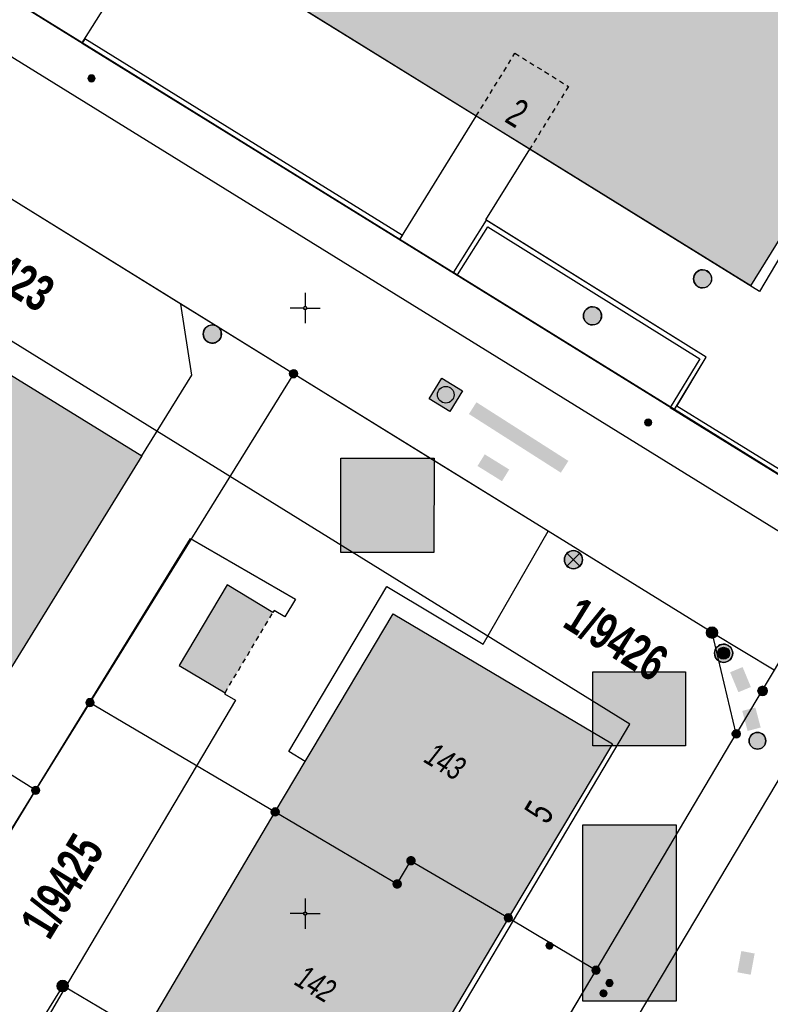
# Model space of a CAD drawing. Header units: metres. Extents: x 2695560 to 2696939, y 1260491 to 1262050.
# Tile 885 of 1005: x 2696339 to 2696370, y 1261646 to 1261687. Entities that reach past the tile are written whole.
import ezdxf

# ---------------------------------------------------------------- set-up
doc = ezdxf.new("R2010")
doc.units = ezdxf.units.M
doc.linetypes.add('AUSGEZOGEN', pattern=[0])
doc.linetypes.add('VERDECKT2_S2', pattern=[0.36, 0.2, -0.16])
for name, color, linetype in [('XR$1$AV_Flächen (EO)', 7, 'AUSGEZOGEN'), ('XR$1$AV_Gebäudeflächen (BB)', 7, 'AUSGEZOGEN'), ('XR$1$AV_Gebäudeflächen (EO)', 7, 'AUSGEZOGEN'), ('XR$1$AV_Grenzpunkte', 7, 'AUSGEZOGEN'), ('XR$1$AV_Grundstück-Nr.', 7, 'AUSGEZOGEN'), ('XR$1$AV_Haus-Nr.', 7, 'AUSGEZOGEN'), ('XR$1$AV_Koordinatennetzpunkte', 7, 'AUSGEZOGEN'), ('XR$1$AV_Linien (BB)', 7, 'AUSGEZOGEN'), ('XR$1$AV_Linien (EO)', 7, 'AUSGEZOGEN'), ('XR$1$AV_Versicherung-Nr.', 7, 'AUSGEZOGEN'), ('XR$1$AW_LK_Schachtdeckel', 24, 'AUSGEZOGEN'), ('XR$1$EW_LK_Bauwerk', 1, 'AUSGEZOGEN'), ('XR$1$EW_LK_Knoten', 1, 'AUSGEZOGEN'), ('XR$1$Liegenschaftsgrenzen', 7, 'AUSGEZOGEN'), ('XR$1$PFAV', 255, 'AUSGEZOGEN'), ('XR$1$PFAW', 255, 'AUSGEZOGEN'), ('XR$1$PFEW', 255, 'AUSGEZOGEN'), ('XR$1$PFWA', 255, 'AUSGEZOGEN'), ('XR$1$RAEW', 8, 'AUSGEZOGEN'), ('XR$1$RP_Abstandslinie', 7, 'AUSGEZOGEN'), ('XR$1$WA_LK_Hydrant', 171, 'AUSGEZOGEN')]:
    doc.layers.add(name, color=color, linetype=linetype)
doc.styles.add('ARIAL', font='arial.ttf')

# ---------------------------------------------------------------- blocks, each defined once
blk = doc.blocks.new('COMPLEXOBJECT_783')
at = {"layer": 'XR$1$AV_Linien (BB)', "color": 7, "linetype": 'AUSGEZOGEN', "transparency": 33554687}
blk.add_lwpolyline([(6370.129, 11656.497), (6351.262, 11624.818), (6347.653, 11618.8)], dxfattribs=at)
blk.add_arc((6338.397, 11624.073), 10.652, 302, 330.3313, dxfattribs=at)
blk = doc.blocks.new('BAV15')
at = {"layer": 'XR$1$PFAV', "transparency": 33554687}
blk.add_hatch(color=7, dxfattribs=at).paths.add_polyline_path([(0.5, 0), (0.49, 0.101), (0.459, 0.197), (0.41, 0.286), (0.344, 0.362), (0.264, 0.424), (0.174, 0.469), (0.076, 0.494), (-0.025, 0.499), (-0.125, 0.484), (-0.22, 0.449), (-0.306, 0.395), (-0.379, 0.326), (-0.437, 0.243), (-0.477, 0.15), (-0.497, 0.051), (-0.497, -0.051), (-0.477, -0.15), (-0.437, -0.243), (-0.379, -0.326), (-0.306, -0.395), (-0.22, -0.449), (-0.125, -0.484), (-0.025, -0.499), (0.076, -0.494), (0.174, -0.469), (0.264, -0.424), (0.344, -0.362), (0.41, -0.286), (0.459, -0.197), (0.49, -0.101)])
at = {"color": 7, "transparency": 33554687}
for start, end in [(90, 270), (270, 90)]:
    blk.add_arc((0, 0), 0.5, start, end, dxfattribs=at)
at = {"layer": 'XR$1$PFAV', "transparency": 33554687}
blk.add_circle((0, 0), 0.5, dxfattribs=at)
blk = doc.blocks.new('BWAV20')
at = {"true_color": 0x000000, "transparency": 33554687}
blk.add_hatch(color=18, dxfattribs=at).paths.add_polyline_path([(0.17, 0), (0.16, 0.03), (0.15, 0.07), (0.14, 0.1), (0.11, 0.12), (0.09, 0.14), (0.06, 0.16), (0.03, 0.16), (-0.01, 0.17), (-0.04, 0.16), (-0.07, 0.15), (-0.1, 0.13), (-0.13, 0.11), (-0.15, 0.08), (-0.16, 0.05), (-0.17, 0.02), (-0.17, -0.02), (-0.16, -0.05), (-0.15, -0.08), (-0.13, -0.11), (-0.1, -0.13), (-0.07, -0.15), (-0.04, -0.16), (-0.01, -0.17), (0.03, -0.16), (0.06, -0.16), (0.09, -0.14), (0.11, -0.12), (0.14, -0.1), (0.15, -0.07), (0.16, -0.03)])
at = {"layer": 'XR$1$PFAV', "transparency": 33554687}
blk.add_hatch(color=7, dxfattribs=at).paths.add_polyline_path([(0.5, 0), (0.49, 0.1), (0.46, 0.2), (0.41, 0.29), (0.34, 0.36), (0.26, 0.42), (0.17, 0.47), (0.08, 0.49), (-0.03, 0.5), (-0.13, 0.48), (-0.22, 0.45), (-0.31, 0.4), (-0.38, 0.33), (-0.44, 0.24), (-0.48, 0.15), (-0.5, 0.05), (-0.5, -0.05), (-0.48, -0.15), (-0.44, -0.24), (-0.38, -0.33), (-0.31, -0.4), (-0.22, -0.45), (-0.13, -0.48), (-0.03, -0.5), (0.08, -0.49), (0.17, -0.47), (0.26, -0.42), (0.34, -0.36), (0.41, -0.29), (0.46, -0.2), (0.49, -0.1)])
blk = doc.blocks.new('BAV2041')
at = {"color": 7, "transparency": 33554687}
for p, q in [((0, 0.5), (0, 0.05)), ((-0.05, 0), (-0.5, 0)), ((0.05, 0), (0.5, 0)), ((0, -0.05), (0, -0.5))]:
    blk.add_line(p, q, dxfattribs=at)
blk.add_circle((0, 0), 0.05, dxfattribs=at)
for start, end in [(90, 270), (270, 90)]:
    blk.add_arc((0, 0), 0.05, start, end, dxfattribs=at)
blk = doc.blocks.new('BAW2087')
at = {"lineweight": 25, "true_color": 0x000000, "transparency": 33554687}
h = blk.add_hatch(color=18, dxfattribs=at)
h.paths.add_polyline_path([(-0.5, 0.5), (-0.5, -0.5), (0.5, -0.5), (0.5, 0.5)])
h.paths.add_polyline_path([(0.337, -0.069), (0.316, -0.136), (0.282, -0.196), (0.237, -0.249), (0.182, -0.292), (0.119, -0.322), (0.052, -0.34), (-0.017, -0.343), (-0.086, -0.333), (-0.151, -0.309), (-0.21, -0.272), (-0.261, -0.224), (-0.301, -0.167), (-0.328, -0.103), (-0.342, -0.035), (-0.342, 0.035), (-0.328, 0.103), (-0.301, 0.167), (-0.261, 0.224), (-0.21, 0.272), (-0.151, 0.309), (-0.086, 0.333), (-0.017, 0.343), (0.052, 0.34), (0.119, 0.322), (0.182, 0.292), (0.237, 0.249), (0.282, 0.196), (0.316, 0.136), (0.337, 0.069), (0.344, 0)], flags=16)
at = {"layer": 'XR$1$PFAW', "lineweight": 25, "transparency": 33554687}
blk.add_hatch(color=7, dxfattribs=at).paths.add_polyline_path([(0.344, 0), (0.337, 0.069), (0.316, 0.136), (0.282, 0.196), (0.237, 0.249), (0.182, 0.292), (0.119, 0.322), (0.052, 0.34), (-0.017, 0.343), (-0.086, 0.333), (-0.151, 0.309), (-0.21, 0.272), (-0.261, 0.224), (-0.301, 0.167), (-0.328, 0.103), (-0.342, 0.035), (-0.342, -0.035), (-0.328, -0.103), (-0.301, -0.167), (-0.261, -0.224), (-0.21, -0.272), (-0.151, -0.309), (-0.086, -0.333), (-0.017, -0.343), (0.052, -0.34), (0.119, -0.322), (0.182, -0.292), (0.237, -0.249), (0.282, -0.196), (0.316, -0.136), (0.337, -0.069)])
at = {"lineweight": 25, "transparency": 33554687}
for p, q in [((-0.5, 0.5, 0.993), (0.5, 0.5, 0.993)), ((-0.5, -0.5, 0.993), (-0.5, 0.5, 0.993)), ((0.5, 0.5, 0.993), (0.5, -0.5, 0.993)), ((0.5, -0.5, 0.993), (-0.5, -0.5, 0.993))]:
    blk.add_line(p, q, dxfattribs=at)
blk.add_circle((0, 0), 0.344, dxfattribs=at)
at = {"layer": 'XR$1$PFAW', "lineweight": 25, "transparency": 33554687}
blk.add_line((-0.5, 0.5), (0.5, 0.5), dxfattribs=at)
at = {"layer": 'XR$1$PFAW', "color": 31, "lineweight": 25, "transparency": 33554687}
for p, q in [((-0.5, -0.5), (-0.5, 0.5)), ((0.5, 0.5), (0.5, -0.5)), ((0.5, -0.5), (-0.5, -0.5))]:
    blk.add_line(p, q, dxfattribs=at)
at = {"layer": 'XR$1$PFAW', "lineweight": 25, "transparency": 33554687}
blk.add_circle((0, 0), 0.344, dxfattribs=at)
blk = doc.blocks.new('BAW2082')
at = {"layer": 'XR$1$PFAW', "transparency": 33554687}
blk.add_hatch(color=7, dxfattribs=at).paths.add_polyline_path([(0.509, -0.003), (0.499, 0.098), (0.469, 0.194), (0.42, 0.283), (0.354, 0.359), (0.274, 0.421), (0.183, 0.466), (0.085, 0.491), (-0.016, 0.496), (-0.116, 0.481), (-0.211, 0.446), (-0.297, 0.392), (-0.37, 0.323), (-0.428, 0.24), (-0.468, 0.147), (-0.488, 0.047), (-0.488, -0.054), (-0.468, -0.153), (-0.428, -0.246), (-0.37, -0.329), (-0.297, -0.398), (-0.211, -0.452), (-0.116, -0.487), (-0.016, -0.502), (0.085, -0.497), (0.183, -0.472), (0.274, -0.427), (0.354, -0.366), (0.42, -0.289), (0.469, -0.2), (0.499, -0.104)])
at = {"transparency": 33554687}
for start, end in [(91.1948, 268.8052), (268.8052, 91.1948)]:
    blk.add_arc((0.01, 0), 0.5, start, end, dxfattribs=at)
at = {"layer": 'XR$1$PFAW', "transparency": 33554687}
blk.add_circle((0.009, -0.003), 0.5, dxfattribs=at)
blk = doc.blocks.new('BAW2081')
at = {"layer": 'XR$1$PFAW', "transparency": 33554687}
blk.add_hatch(color=7, dxfattribs=at).paths.add_polyline_path([(0.5, 0), (0.49, 0.1), (0.46, 0.2), (0.41, 0.29), (0.34, 0.36), (0.26, 0.42), (0.17, 0.47), (0.08, 0.49), (-0.03, 0.5), (-0.13, 0.48), (-0.22, 0.45), (-0.31, 0.4), (-0.38, 0.33), (-0.44, 0.24), (-0.48, 0.15), (-0.5, 0.05), (-0.5, -0.05), (-0.48, -0.15), (-0.44, -0.24), (-0.38, -0.33), (-0.31, -0.4), (-0.22, -0.45), (-0.13, -0.48), (-0.03, -0.5), (0.08, -0.49), (0.17, -0.47), (0.26, -0.42), (0.34, -0.36), (0.41, -0.29), (0.46, -0.2), (0.49, -0.1)])
at = {"transparency": 33554687}
blk.add_line((-0.43, -0.25), (0, 0), dxfattribs=at)
blk.add_lwpolyline([(0, 0.5), (0, 0), (0.43, -0.25)], dxfattribs=at)
for start, end in [(90, 180), (180, 270), (0, 90), (270, 0)]:
    blk.add_arc((0, 0), 0.5, start, end, dxfattribs=at)
at = {"layer": 'XR$1$PFAW', "transparency": 33554687}
blk.add_circle((0, 0), 0.5, dxfattribs=at)
blk = doc.blocks.new('BWA2009')
at = {"true_color": 0x000000, "transparency": 33554687}
blk.add_hatch(color=18, dxfattribs=at).paths.add_polyline_path([(0.333, 0), (0.327, 0.067), (0.306, 0.131), (0.274, 0.19), (0.23, 0.242), (0.176, 0.283), (0.116, 0.313), (0.05, 0.329), (-0.017, 0.333), (-0.084, 0.323), (-0.147, 0.299), (-0.204, 0.264), (-0.253, 0.217), (-0.291, 0.162), (-0.318, 0.1), (-0.332, 0.034), (-0.332, -0.034), (-0.318, -0.1), (-0.291, -0.162), (-0.253, -0.217), (-0.204, -0.264), (-0.147, -0.299), (-0.084, -0.323), (-0.017, -0.333), (0.05, -0.329), (0.116, -0.313), (0.176, -0.283), (0.23, -0.242), (0.274, -0.19), (0.306, -0.131), (0.327, -0.067)])
at = {"layer": 'XR$1$PFWA', "transparency": 33554687}
blk.add_hatch(color=7, dxfattribs=at).paths.add_polyline_path([(0.5, 0), (0.49, 0.101), (0.459, 0.197), (0.41, 0.286), (0.344, 0.362), (0.264, 0.424), (0.174, 0.469), (0.076, 0.494), (-0.025, 0.499), (-0.125, 0.484), (-0.22, 0.449), (-0.306, 0.395), (-0.379, 0.326), (-0.437, 0.243), (-0.477, 0.15), (-0.497, 0.051), (-0.497, -0.051), (-0.477, -0.15), (-0.437, -0.243), (-0.379, -0.326), (-0.306, -0.395), (-0.22, -0.449), (-0.125, -0.484), (-0.025, -0.499), (0.076, -0.494), (0.174, -0.469), (0.264, -0.424), (0.344, -0.362), (0.41, -0.286), (0.459, -0.197), (0.49, -0.101)])
at = {"transparency": 33554687}
blk.add_circle((0, 0), 0.333, dxfattribs=at)
for start, end in [(90, 180), (180, 270), (0, 90), (270, 0)]:
    blk.add_arc((0, 0), 0.5, start, end, dxfattribs=at)
at = {"layer": 'XR$1$PFWA', "transparency": 33554687}
blk.add_circle((0, 0), 0.5, dxfattribs=at)
blk = doc.blocks.new('BEWLP2574')
at = {"layer": 'XR$1$PFEW', "transparency": 33554687}
blk.add_hatch(color=7, dxfattribs=at).paths.add_polyline_path([(-0.5, 0), (-0.497, -0.051), (-0.489, -0.101), (-0.477, -0.15), (-0.459, -0.198), (-0.437, -0.243), (-0.41, -0.286), (-0.379, -0.326), (-0.344, -0.363), (-0.306, -0.396), (-0.264, -0.425), (-0.22, -0.449), (-0.173, -0.469), (-0.125, -0.485), (-0.075, -0.495), (-0.025, -0.5), (0.026, -0.5), (0.076, -0.495), (0.126, -0.485), (0.174, -0.469), (0.221, -0.449), (0.265, -0.425), (0.306, -0.396), (0.345, -0.363), (0.38, -0.326), (0.411, -0.286), (0.437, -0.243), (0.46, -0.198), (0.477, -0.15), (0.49, -0.101), (0.498, -0.051), (0.5, 0), (0.498, 0.05), (0.49, 0.1), (0.477, 0.149), (0.46, 0.197), (0.437, 0.242), (0.411, 0.285), (0.38, 0.325), (0.345, 0.362), (0.306, 0.395), (0.265, 0.424), (0.221, 0.448), (0.174, 0.468), (0.126, 0.484), (0.076, 0.494), (0.026, 0.499), (-0.025, 0.499), (-0.075, 0.494), (-0.125, 0.484), (-0.173, 0.468), (-0.22, 0.448), (-0.264, 0.424), (-0.306, 0.395), (-0.344, 0.362), (-0.379, 0.325), (-0.41, 0.285), (-0.437, 0.242), (-0.459, 0.197), (-0.477, 0.149), (-0.489, 0.1), (-0.497, 0.05)])
at = {"color": 1, "transparency": 33554687}
for start, end in [(90, 180), (0, 90), (180, 270), (270, 0)]:
    blk.add_arc((0, 0), 0.5, start, end, dxfattribs=at)
at = {"layer": 'XR$1$PFEW', "transparency": 33554687}
blk.add_circle((0, 0), 0.5, dxfattribs=at)
blk = doc.blocks.new('BEWLP2549_S')
at = {"layer": 'XR$1$PFEW', "transparency": 33554687}
blk.add_hatch(color=7, dxfattribs=at).paths.add_polyline_path([(0.5, 0), (0.49, 0.101), (0.459, 0.197), (0.41, 0.286), (0.344, 0.362), (0.264, 0.424), (0.174, 0.469), (0.076, 0.494), (-0.025, 0.499), (-0.125, 0.484), (-0.22, 0.449), (-0.306, 0.395), (-0.379, 0.326), (-0.437, 0.243), (-0.477, 0.15), (-0.497, 0.051), (-0.497, -0.051), (-0.477, -0.15), (-0.437, -0.243), (-0.379, -0.326), (-0.306, -0.395), (-0.22, -0.449), (-0.125, -0.484), (-0.025, -0.499), (0.076, -0.494), (0.174, -0.469), (0.264, -0.424), (0.344, -0.362), (0.41, -0.286), (0.459, -0.197), (0.49, -0.101)])
at = {"color": 1, "transparency": 33554687}
for p, q in [((0.354, -0.354), (-0.354, 0.354)), ((-0.354, -0.354), (0.354, 0.354))]:
    blk.add_line(p, q, dxfattribs=at)
for start, end in [(91.3809, 268.6191), (268.6191, 91.3809)]:
    blk.add_arc((0, 0), 0.5, start, end, dxfattribs=at)
at = {"layer": 'XR$1$PFEW', "transparency": 33554687}
blk.add_circle((0, 0), 0.5, dxfattribs=at)
blk = doc.blocks.new('BEW957')
at = {"layer": 'XR$1$RAEW', "transparency": 33554687}
blk.add_hatch(color=1, dxfattribs=at).paths.add_polyline_path([(-0.5, 0), (-0.5, -0.05), (-0.49, -0.1), (-0.48, -0.15), (-0.46, -0.2), (-0.44, -0.24), (-0.41, -0.29), (-0.38, -0.33), (-0.34, -0.36), (-0.31, -0.4), (-0.26, -0.42), (-0.22, -0.45), (-0.17, -0.47), (-0.13, -0.48), (-0.08, -0.49), (-0.03, -0.5), (0.03, -0.5), (0.08, -0.49), (0.13, -0.48), (0.17, -0.47), (0.22, -0.45), (0.26, -0.42), (0.31, -0.4), (0.34, -0.36), (0.38, -0.33), (0.41, -0.29), (0.44, -0.24), (0.46, -0.2), (0.48, -0.15), (0.49, -0.1), (0.5, -0.05), (0.5, 0), (0.5, 0.05), (0.49, 0.1), (0.48, 0.15), (0.46, 0.2), (0.44, 0.24), (0.41, 0.29), (0.38, 0.33), (0.34, 0.36), (0.31, 0.4), (0.26, 0.42), (0.22, 0.45), (0.17, 0.47), (0.13, 0.48), (0.08, 0.49), (0.03, 0.5), (-0.03, 0.5), (-0.08, 0.49), (-0.13, 0.48), (-0.17, 0.47), (-0.22, 0.45), (-0.26, 0.42), (-0.31, 0.4), (-0.34, 0.36), (-0.38, 0.33), (-0.41, 0.29), (-0.44, 0.24), (-0.46, 0.2), (-0.48, 0.15), (-0.49, 0.1), (-0.5, 0.05)])
at = {"color": 1, "transparency": 33554687}
for start, end in [(90, 180), (180, 270), (0, 90), (270, 0)]:
    blk.add_arc((0, 0), 0.5, start, end, dxfattribs=at)
at = {"layer": 'XR$1$RAEW', "color": 1, "transparency": 33554687}
blk.add_circle((0, 0), 0.5, dxfattribs=at)

msp = doc.modelspace()

# ---------------------------------------------------------------- hatches: boundary and pattern name
at = {"transparency": 33554687}
for points in [[(2696358.042, 1261670.919), (2696357.732, 1261670.433), (2696361.528, 1261668.011), (2696361.838, 1261668.497)], [(2696358.385, 1261668.769), (2696358.086, 1261668.288), (2696359.097, 1261667.661), (2696359.396, 1261668.142)], [(2696352.449, 1261668.615), (2696352.448, 1261664.713), (2696356.289, 1261664.712), (2696356.29, 1261668.614)], [(2696362.845, 1261659.795), (2696362.845, 1261656.74), (2696366.681, 1261656.74), (2696366.681, 1261659.795)], [(2696369.033, 1261659.986), (2696368.516, 1261659.772), (2696368.858, 1261658.948), (2696369.375, 1261659.162)], [(2696369.56, 1261658.319), (2696369.019, 1261658.176), (2696369.239, 1261657.347), (2696369.779, 1261657.491)], [(2696362.441, 1261653.478), (2696362.441, 1261646.192), (2696366.285, 1261646.192), (2696366.285, 1261653.478)], [(2696368.817, 1261647.385), (2696369.367, 1261647.283), (2696369.53, 1261648.16), (2696368.98, 1261648.263)]]:
    msp.add_hatch(color=7, dxfattribs=at).paths.add_polyline_path(points)
at = {"layer": 'XR$1$AV_Gebäudeflächen (BB)', "true_color": 0xd2d2d2, "transparency": 33554687}
for points in [[(2696335.835, 1261696.468), (2696342.711, 1261692.214), (2696344.943, 1261690.833), (2696358.032, 1261682.735), (2696360.242, 1261681.368), (2696369.367, 1261675.722), (2696380.794, 1261694.162), (2696368.881, 1261701.527), (2696365.139, 1261695.489), (2696343.531, 1261708.883)], [(2696344.227, 1261668.706), (2696327.672, 1261678.912), (2696324.543, 1261673.816), (2696322.173, 1261669.957), (2696338.712, 1261659.761)], [(2696349.73, 1261654.005), (2696354.77, 1261651.03), (2696355.34, 1261651.99), (2696359.36, 1261649.63), (2696363.665, 1261656.811), (2696354.603, 1261662.18), (2696351.258, 1261656.569), (2696350.975, 1261656.093)], [(2696344.307, 1261644.837), (2696353.52, 1261639.38), (2696353.622, 1261639.552), (2696353.454, 1261639.651), (2696359.36, 1261649.63), (2696355.34, 1261651.99), (2696354.77, 1261651.03), (2696349.73, 1261654.005)]]:
    msp.add_hatch(color=254, dxfattribs=at).paths.add_polyline_path(points)
at = {"layer": 'XR$1$AV_Gebäudeflächen (EO)', "true_color": 0xebebeb, "transparency": 33554687}
msp.add_hatch(color=7, dxfattribs=at).paths.add_polyline_path([(2696347.661, 1261658.923), (2696349.641, 1261662.243), (2696347.748, 1261663.383), (2696345.766, 1261660.056)])

# ---------------------------------------------------------------- linework, layer by layer
at = {"color": 24, "lineweight": -3, "transparency": 33554687}
for points in [[(2696352.449, 1261668.615), (2696356.29, 1261668.614), (2696356.289, 1261664.712), (2696352.448, 1261664.713), (2696352.449, 1261668.615)], [(2696362.845, 1261659.795), (2696366.681, 1261659.795), (2696366.681, 1261656.74), (2696362.845, 1261656.74), (2696362.845, 1261659.795)], [(2696362.441, 1261653.478), (2696366.285, 1261653.478), (2696366.285, 1261646.192), (2696362.441, 1261646.192), (2696362.441, 1261653.478)]]:
    msp.add_lwpolyline(points, close=True, dxfattribs=at)
at = {"layer": 'XR$1$AV_Flächen (EO)', "color": 7, "linetype": 'VERDECKT2_S2', "transparency": 33554687}
msp.add_line((2696347.661, 1261658.923), (2696349.641, 1261662.243), dxfattribs=at)
at = {"layer": 'XR$1$AV_Flächen (EO)', "color": 7, "linetype": 'AUSGEZOGEN', "transparency": 33554687}
for points in [[(2696341.765, 1261685.751), (2696354.879, 1261677.64), (2696354.984, 1261677.81), (2696341.87, 1261685.921), (2696341.765, 1261685.751)], [(2696357.259, 1261676.181), (2696358.508, 1261678.167), (2696367.261, 1261672.714), (2696366.043, 1261670.698), (2696372.168, 1261666.915), (2696374.88, 1261667.53), (2696374.836, 1261667.725), (2696372.204, 1261667.128), (2696366.317, 1261670.764), (2696367.534, 1261672.779), (2696358.445, 1261678.442), (2696357.09, 1261676.287), (2696357.259, 1261676.181)]]:
    msp.add_lwpolyline(points, close=True, dxfattribs=at)
msp.add_lwpolyline([(2696349.641, 1261662.243), (2696347.748, 1261663.383), (2696345.766, 1261660.056), (2696347.661, 1261658.923)], dxfattribs=at)
at = {"layer": 'XR$1$AV_Linien (BB)', "color": 7, "linetype": 'AUSGEZOGEN', "transparency": 33554687}
for p, q in [((2696341.769, 1261685.757), (2696344.943, 1261690.833)), ((2696358.032, 1261682.735), (2696344.943, 1261690.833)), ((2696341.769, 1261685.757), (2696339.556, 1261687.126)), ((2696354.879, 1261677.641), (2696341.769, 1261685.757)), ((2696345.843, 1261674.971), (2696332.996, 1261682.918)), ((2696354.879, 1261677.641), (2696358.032, 1261682.735)), ((2696360.242, 1261681.368), (2696358.032, 1261682.735)), ((2696358.427, 1261678.453), (2696360.242, 1261681.368)), ((2696369.367, 1261675.722), (2696360.242, 1261681.368)), ((2696327.672, 1261678.912), (2696344.227, 1261668.706)), ((2696366.227, 1261670.616), (2696354.879, 1261677.641)), ((2696367.77, 1261661.41), (2696361.004, 1261665.595)), ((2696367.77, 1261661.41), (2696370.337, 1261659.871)), ((2696349.73, 1261654.005), (2696350.975, 1261656.093)), ((2696344.307, 1261644.837), (2696349.73, 1261654.005))]:
    msp.add_line(p, q, dxfattribs=at)
for points in [[(2696195.096, 1261774.195), (2696199.968, 1261771.178), (2696226.661, 1261754.606), (2696261.486, 1261733.054), (2696307.98, 1261704.29), (2696332.744, 1261688.971), (2696353.868, 1261675.887), (2696372.873, 1261664.148)], [(2696369.367, 1261675.722), (2696380.794, 1261694.162), (2696368.881, 1261701.527)], [(2696366.227, 1261670.616), (2696367.534, 1261672.779), (2696358.427, 1261678.453)], [(2696344.227, 1261668.706), (2696346.289, 1261672.036), (2696345.843, 1261674.971)], [(2696361.004, 1261665.595), (2696355.945, 1261668.723), (2696350.49, 1261672.097), (2696345.843, 1261674.971)], [(2696322.173, 1261669.957), (2696320.99, 1261670.686), (2696317.607, 1261665.106), (2696318.762, 1261664.423), (2696315.971, 1261659.916), (2696335.516, 1261647.899), (2696346.232, 1261665.293), (2696350.571, 1261662.79), (2696350.137, 1261662.056), (2696349.692, 1261662.327), (2696349.641, 1261662.243), (2696347.748, 1261663.383), (2696345.766, 1261660.056), (2696347.661, 1261658.923), (2696347.636, 1261658.883), (2696348.087, 1261658.616), (2696340.981, 1261646.622), (2696326.469, 1261621.757)], [(2696374.88, 1261667.53), (2696372.172, 1261666.936), (2696366.227, 1261670.616)], [(2696344.227, 1261668.706), (2696338.712, 1261659.761), (2696322.173, 1261669.957)], [(2696350.975, 1261656.093), (2696350.302, 1261656.494), (2696354.341, 1261663.31), (2696358.319, 1261660.929), (2696361.004, 1261665.595)], [(2696350.975, 1261656.093), (2696351.258, 1261656.569), (2696354.603, 1261662.18), (2696363.665, 1261656.811), (2696359.36, 1261649.63)], [(2696356.97, 1261637.32), (2696362.98, 1261647.47), (2696368.77, 1261657.23), (2696367.77, 1261661.41)], [(2696349.73, 1261654.005), (2696354.77, 1261651.03), (2696355.34, 1261651.99), (2696359.36, 1261649.63)], [(2696359.36, 1261649.63), (2696353.454, 1261639.651), (2696353.622, 1261639.552), (2696353.52, 1261639.38)]]:
    msp.add_lwpolyline(points, dxfattribs=at)
at = {"layer": 'XR$1$AV_Linien (EO)', "color": 7, "linetype": 'VERDECKT2_S2', "transparency": 33554687}
msp.add_lwpolyline([(2696358.036, 1261682.741), (2696359.633, 1261685.325), (2696361.843, 1261683.959), (2696360.246, 1261681.375)], dxfattribs=at)
at = {"layer": 'XR$1$Liegenschaftsgrenzen', "color": 7, "linetype": 'AUSGEZOGEN', "transparency": 33554687}
for p, q in [((2696350.49, 1261672.097), (2696329.79, 1261684.901)), ((2696350.49, 1261672.097), (2696342.084, 1261658.518)), ((2696339.842, 1261654.897), (2696319.147, 1261667.71)), ((2696374.88, 1261667.53), (2696368.77, 1261657.23)), ((2696342.084, 1261658.518), (2696339.842, 1261654.897)), ((2696362.98, 1261647.47), (2696368.77, 1261657.23)), ((2696339.842, 1261654.897), (2696334.502, 1261646.271)), ((2696356.97, 1261637.32), (2696362.98, 1261647.47))]:
    msp.add_line(p, q, dxfattribs=at)
for points in [[(2696296.142, 1261714.001), (2696372.172, 1261666.936), (2696374.88, 1261667.53)], [(2696368.77, 1261657.23), (2696367.77, 1261661.41), (2696350.49, 1261672.097)], [(2696342.084, 1261658.518), (2696349.73, 1261654.005), (2696354.77, 1261651.03), (2696355.34, 1261651.99), (2696359.36, 1261649.63), (2696362.98, 1261647.47)], [(2696356.97, 1261637.32), (2696353.52, 1261639.38), (2696344.307, 1261644.837), (2696340.96, 1261646.82), (2696338.88, 1261643.48)]]:
    msp.add_lwpolyline(points, dxfattribs=at)
at = {"layer": 'XR$1$RP_Abstandslinie', "color": 7, "linetype": 'AUSGEZOGEN', "transparency": 33554687}
msp.add_line((2696341.633, 1261619.268), (2696364.372, 1261657.635), dxfattribs=at)
for points in [[(2696425.638, 1261912.463), (2696454.49, 1261848.69), (2696449.02, 1261846.21), (2696458.5, 1261825.26), (2696369.73, 1261675.49)], [(2696369.73, 1261675.49), (2696337.2, 1261695.63), (2696299.79, 1261718.79), (2696259.83, 1261743.53), (2696224.97, 1261765.11), (2696170.17, 1261799.04)], [(2696364.372, 1261657.635), (2696327.73, 1261680.32), (2696290.32, 1261703.48), (2696250.35, 1261728.22), (2696215.49, 1261749.81), (2696177.04, 1261773.61), (2696174.1, 1261723.99), (2696219.716, 1261694.975)]]:
    msp.add_lwpolyline(points, dxfattribs=at)

# ---------------------------------------------------------------- block references
at = {"layer": 'XR$1$AV_Grenzpunkte', "color": 7, "linetype": 'AUSGEZOGEN', "lineweight": -3, "transparency": 33554687}
for name, p, xscale, yscale in [('BAV15', (2696350.49, 1261672.097), 0.3249999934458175, 0.3249999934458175), ('BAV15', (2696367.77, 1261661.41), 0.4549999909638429, 0.4549999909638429), ('BAV15', (2696342.084, 1261658.518), 0.3249999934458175, 0.3249999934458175), ('BAV15', (2696368.77, 1261657.23), 0.3249999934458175, 0.3249999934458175), ('BAV15', (2696339.842, 1261654.897), 0.3249999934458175, 0.3249999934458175), ('BAV15', (2696349.73, 1261654.005), 0.3249999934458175, 0.3249999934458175), ('BWAV20', (2696355.34, 1261651.99), 0.3899999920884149, 0.3899999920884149), ('BWAV20', (2696354.77, 1261651.03), 0.3899999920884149, 0.3899999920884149), ('BAV15', (2696359.36, 1261649.63), 0.3249999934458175, 0.3249999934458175), ('BAV15', (2696362.98, 1261647.47), 0.3249999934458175, 0.3249999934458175), ('BAV15', (2696340.96, 1261646.82), 0.4549999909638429, 0.4549999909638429)]:
    msp.add_blockref(name, p, dxfattribs=dict(at, xscale=xscale, yscale=yscale))
at = {"layer": 'XR$1$AV_Koordinatennetzpunkte', "color": 7, "linetype": 'AUSGEZOGEN', "lineweight": -3, "transparency": 33554687, "xscale": 1.25, "yscale": 1.25}
for p in [(2696350.97, 1261674.81), (2696350.97, 1261649.81)]:
    msp.add_blockref('BAV2041', p, dxfattribs=at)
at = {"layer": 'XR$1$AV_Linien (BB)', "color": 7, "linetype": 'AUSGEZOGEN', "lineweight": -3, "transparency": 33554687}
msp.add_blockref('COMPLEXOBJECT_783', (2690000.97, 1249999.81), dxfattribs=at)
at = {"layer": 'XR$1$AW_LK_Schachtdeckel', "color": 24, "linetype": 'AUSGEZOGEN', "lineweight": -3, "transparency": 33554687}
for name, p, xscale, yscale in [('BAW2082', (2696367.373, 1261676.015), 0.7499999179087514, 0.7499999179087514), ('BAW2082', (2696362.829, 1261674.487), 0.7499999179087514, 0.7499999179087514), ('BAW2081', (2696369.855, 1261659.004), 0.3749999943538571, 0.3749999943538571)]:
    msp.add_blockref(name, p, dxfattribs=dict(at, xscale=xscale, yscale=yscale))
at = {"layer": 'XR$1$AW_LK_Schachtdeckel', "color": 24, "linetype": 'AUSGEZOGEN', "lineweight": -3, "transparency": 33554687, "xscale": 0.7499999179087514, "yscale": 0.7499999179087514, "rotation": 130.257186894}
msp.add_blockref('BAW2082', (2696347.14, 1261673.73), dxfattribs=at)
at = {"layer": 'XR$1$AW_LK_Schachtdeckel', "color": 24, "linetype": 'AUSGEZOGEN', "lineweight": -3, "transparency": 33554687, "rotation": 148.251037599}
msp.add_blockref('BAW2087', (2696356.776, 1261671.229), dxfattribs=at)
at = {"layer": 'XR$1$EW_LK_Bauwerk', "color": 1, "linetype": 'AUSGEZOGEN', "lineweight": -3, "transparency": 33554687, "xscale": 0.6874999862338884, "yscale": 0.6874999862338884}
msp.add_blockref('BEWLP2574', (2696369.646, 1261656.943), dxfattribs=at)
at = {"layer": 'XR$1$EW_LK_Knoten', "color": 1, "linetype": 'AUSGEZOGEN', "lineweight": -3, "transparency": 33554687}
for name, p, xscale, yscale in [('BEW957', (2696342.145, 1261684.292), 0.2749999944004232, 0.2749999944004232), ('BEW957', (2696365.137, 1261670.08), 0.2749999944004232, 0.2749999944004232), ('BEWLP2549_S', (2696362.047, 1261664.42), 0.749999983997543, 0.749999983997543), ('BEW957', (2696363.539, 1261646.942), 0.2749999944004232, 0.2749999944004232)]:
    msp.add_blockref(name, p, dxfattribs=dict(at, xscale=xscale, yscale=yscale))
at = {"layer": 'XR$1$EW_LK_Knoten', "color": 1, "linetype": 'AUSGEZOGEN', "lineweight": -3, "transparency": 33554687, "yscale": 0.2749999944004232}
for p, xscale, rotation in [((2696361.055, 1261648.484), 0.2749999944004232, 59.2218), ((2696363.287, 1261646.517), 0.2749999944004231, 328.23)]:
    msp.add_blockref('BEW957', p, dxfattribs=dict(at, xscale=xscale, rotation=rotation))
at = {"layer": 'XR$1$WA_LK_Hydrant', "color": 171, "linetype": 'AUSGEZOGEN', "lineweight": -3, "transparency": 33554687, "xscale": 0.7499999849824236, "yscale": 0.7499999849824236, "rotation": 238.10786433}
msp.add_blockref('BWA2009', (2696368.248, 1261660.556), dxfattribs=at)

# ---------------------------------------------------------------- texts
at = {"layer": 'XR$1$AV_Grundstück-Nr.', "color": 7, "transparency": 33554687, "char_height": 1.48491, "width": 4.98214, "attachment_point": 5, "style": 'ARIAL'}
for s, insert, rotation in [('\\A1;{\\fArial|i0|b1;\\H1.484908;\\W0.700000;\\C7;1/9423}\\P', (2696338.463, 1261676.369), 328.5207), ('\\A1;{\\fArial|i0|b1;\\H1.484908;\\W0.700000;\\C7;1/9426}\\P', (2696363.809, 1261661.124), 328.1427), ('\\A1;{\\fArial|i0|b1;\\H1.484908;\\W0.700000;\\C7;1/9425}\\P', (2696340.943, 1261650.939), 58.7349)]:
    msp.add_mtext(s, dxfattribs=dict(at, insert=insert, rotation=rotation))
at = {"layer": 'XR$1$AV_Haus-Nr.', "color": 7, "transparency": 33554687, "char_height": 1.1621, "width": 1.02516, "attachment_point": 8, "style": 'ARIAL'}
for s, insert, rotation in [('\\W0.68;2', (2696359.421, 1261682.37), 328.2372), ('\\W0.68;5', (2696361.138, 1261653.702), 59.0571)]:
    msp.add_mtext(s, dxfattribs=dict(at, insert=insert, rotation=rotation))
at = {"layer": 'XR$1$AV_Versicherung-Nr.', "color": 7, "transparency": 33554687, "char_height": 0.96842, "width": 1.92219, "attachment_point": 5, "rotation": 329.1849, "style": 'ARIAL'}
for s, insert in [('\\A1;{\\fArial|i1|b0;\\H0.968418;\\W0.700000;\\C7;143}\\P', (2696356.75, 1261656.092)), ('\\A1;{\\fArial|i1|b0;\\H0.968418;\\W0.700000;\\C7;142}\\P', (2696351.407, 1261646.908))]:
    msp.add_mtext(s, dxfattribs=dict(at, insert=insert))

doc.saveas('drawing.dxf')
